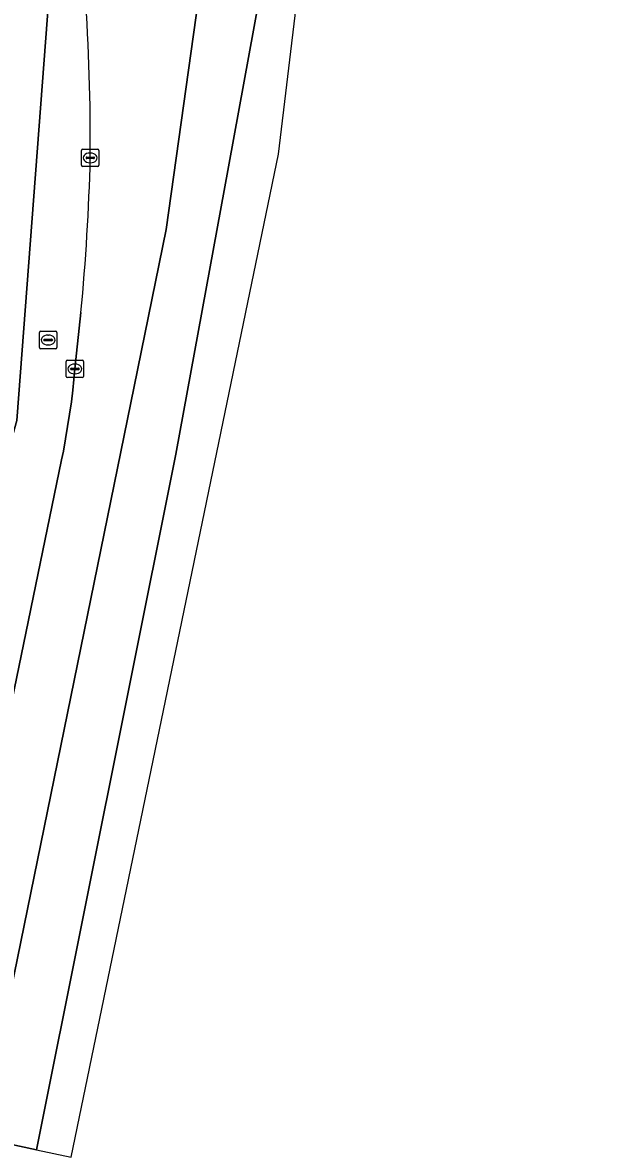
# Model space of a CAD drawing. Extents: x 161248 to 161848, y 384871 to 385383.
# Drawn here: x 161812.4 to 161846.3, y 385133.8 to 385198.5 of the extents above; entities that cross this region are included whole.
import ezdxf

# ---------------------------------------------------------------- set-up
doc = ezdxf.new("R2010")
doc.units = 0
for name, color, linetype in [('IMGEO_Berm_open', 7, 'Continuous'), ('IMGEO_Fietspad_open', 7, 'Continuous'), ('IMGEO_Kolk', 7, 'Continuous'), ('IMGEO_Rijbaan_regionaal_gesloten', 7, 'Continuous'), ('IMGEO_Rioolput', 7, 'Continuous')]:
    doc.layers.add(name, color=color, linetype=linetype)

msp = doc.modelspace()

# ---------------------------------------------------------------- linework, layer by layer
at = {"layer": 'IMGEO_Berm_open'}
msp.add_lwpolyline([(161806.751, 385311.045), (161806.814, 385309.979), (161813.652, 385212.427), (161814.159, 385203.908), (161812.029, 385175.625), (161806.85, 385157.128), (161811.067, 385156.299), (161814.594, 385173.374), (161814.649, 385173.627), (161814.701, 385173.881), (161815.159, 385176.71), (161815.233, 385177.375), (161815.355, 385178.591), (161815.704, 385181.821)], dxfattribs=at)
for centre, radius, start, end in [((161695.35, 385191.661), 120.89, 359.54063, 4.03655), ((161688.246, 385193.916), 128.031, 354.57912, 358.55696)]:
    msp.add_arc(centre, radius, start, end, dxfattribs=at)
at = {"layer": 'IMGEO_Fietspad_open'}
msp.add_lwpolyline([(161806.85, 385157.128), (161812.029, 385175.625), (161814.159, 385203.908), (161813.652, 385212.427), (161806.814, 385309.979), (161806.751, 385311.045)], dxfattribs=at)
at = {"layer": 'IMGEO_Kolk'}
for p, q in [((161815.733, 385190.266), (161815.733, 385191.118)), ((161815.808, 385191.192), (161816.66, 385191.192)), ((161816.221, 385190.972), (161816.246, 385190.972)), ((161816.734, 385191.118), (161816.734, 385190.266)), ((161816.66, 385190.192), (161815.808, 385190.192)), ((161815.992, 385190.686), (161815.992, 385190.698)), ((161816.43, 385190.649), (161816.032, 385190.649)), ((161816.035, 385190.735), (161816.433, 385190.735)), ((161816.244, 385190.412), (161816.219, 385190.412)), ((161816.476, 385190.698), (161816.476, 385190.686)), ((161814.852, 385178.165), (161814.852, 385179.017)), ((161814.927, 385179.091), (161815.779, 385179.091)), ((161815.111, 385178.585), (161815.111, 385178.597)), ((161815.549, 385178.548), (161815.151, 385178.548)), ((161815.154, 385178.634), (161815.552, 385178.634)), ((161815.34, 385178.871), (161815.365, 385178.871)), ((161815.595, 385178.597), (161815.595, 385178.585)), ((161815.853, 385179.017), (161815.853, 385178.165)), ((161815.779, 385178.091), (161814.927, 385178.091)), ((161815.363, 385178.311), (161815.338, 385178.311))]:
    msp.add_line(p, q, dxfattribs=at)
for points in [[(161815.733, 385190.266), (161815.733, 385191.118)], [(161815.808, 385191.192), (161816.66, 385191.192)], [(161816.734, 385191.118), (161816.734, 385190.266)], [(161816.66, 385190.192), (161815.808, 385190.192)], [(161814.852, 385178.165), (161814.852, 385179.017)], [(161814.927, 385179.091), (161815.779, 385179.091)], [(161815.853, 385179.017), (161815.853, 385178.165)], [(161815.779, 385178.091), (161814.927, 385178.091)]]:
    msp.add_lwpolyline(points, dxfattribs=at)
for centre, radius, start, end in [((161815.81, 385191.116), 0.0765, 91.55205, 178.44795), ((161815.81, 385191.116), 0.0765, 91.55205, 178.44795), ((161816.658, 385191.116), 0.0765, 1.55205, 88.44795), ((161816.658, 385191.116), 0.0765, 1.55205, 88.44795), ((161815.81, 385190.268), 0.0765, 181.55205, 268.44795), ((161815.81, 385190.268), 0.0765, 181.55205, 268.44795), ((161816.032, 385190.695), 0.0403, 85.87752, 175.75265), ((161816.029, 385190.685), 0.0366, 178.93798, 274.71019), ((161816.433, 385190.692), 0.043, 264.86636, 352.45326), ((161816.437, 385190.697), 0.0386, 1.73085, 96.63898), ((161816.658, 385190.268), 0.0765, 271.55205, 358.44795), ((161816.658, 385190.268), 0.0765, 271.55205, 358.44795), ((161814.929, 385179.015), 0.0765, 91.55205, 178.44795), ((161814.929, 385179.015), 0.0765, 91.55205, 178.44795), ((161815.151, 385178.594), 0.0403, 85.87752, 175.75265), ((161815.148, 385178.584), 0.0366, 178.93798, 274.71019), ((161815.552, 385178.591), 0.043, 264.86636, 352.45326), ((161815.556, 385178.596), 0.0386, 1.73085, 96.63898), ((161815.777, 385179.015), 0.0765, 1.55205, 88.44795), ((161815.777, 385179.015), 0.0765, 1.55205, 88.44795), ((161814.929, 385178.167), 0.0765, 181.55205, 268.44795), ((161814.929, 385178.167), 0.0765, 181.55205, 268.44795), ((161815.777, 385178.167), 0.0765, 271.55205, 358.44795), ((161815.777, 385178.167), 0.0765, 271.55205, 358.44795)]:
    msp.add_arc(centre, radius, start, end, dxfattribs=at)
for centre, major_axis, ratio, start_param, end_param in [((161816.22, 385190.692), (-0.387, 0.002), 0.722429, 4.712389, 7.853982), ((161816.245, 385190.692), (-0.39, 0.002), 0.717154, 1.570796, 4.712389), ((161815.339, 385178.591), (-0.387, 0.002), 0.722429, 4.712389, 7.853982), ((161815.364, 385178.591), (-0.39, 0.002), 0.717154, 1.570796, 4.712389)]:
    msp.add_ellipse(centre, major_axis=major_axis, ratio=ratio, start_param=start_param, end_param=end_param, dxfattribs=at)
at = {"layer": 'IMGEO_Rijbaan_regionaal_gesloten'}
msp.add_lwpolyline([(161844.731, 385383.258), (161843.005, 385383.208), (161841.331, 385358.305), (161840.149, 385339.983), (161835.302, 385275.534), (161832.26, 385245.433), (161832.129, 385244.136), (161827.354, 385207.649), (161824.158, 385190.185), (161821.142, 385173.699), (161813.159, 385133.822), (161815.133, 385133.402), (161827.022, 385190.904), (161841.361, 385310.203), (161843.332, 385339.452), (161844.588, 385358.474), (161846.294, 385383.303)], close=True, dxfattribs=at)
for points in [[(161822.732, 385201.882), (161820.587, 385186.576), (161818.751, 385177.591), (161809.946, 385134.506), (161813.159, 385133.822), (161821.142, 385173.699), (161824.158, 385190.185), (161827.354, 385207.649)], [(161815.704, 385181.821), (161815.355, 385178.591), (161815.233, 385177.375), (161815.159, 385176.71), (161814.701, 385173.881), (161814.649, 385173.627), (161814.594, 385173.374), (161811.067, 385156.299), (161806.58, 385135.222), (161809.946, 385134.506), (161818.751, 385177.591), (161820.587, 385186.576), (161822.732, 385201.882)], [(161813.159, 385133.822), (161809.946, 385134.506), (161793.704, 385059.008), (161773.316, 384964.489), (161764.784, 384924.774), (161758.394, 384899.613)]]:
    msp.add_lwpolyline(points, dxfattribs=at)
for centre, radius, start, end in [((161695.35, 385191.661), 120.89, 359.54063, 4.03655), ((161688.246, 385193.916), 128.031, 354.57912, 358.55696)]:
    msp.add_arc(centre, radius, start, end, dxfattribs=at)
at = {"layer": 'IMGEO_Rioolput'}
for p, q in [((161813.319, 385179.824), (161813.319, 385180.676)), ((161813.394, 385180.75), (161814.246, 385180.75)), ((161813.807, 385180.53), (161813.832, 385180.53)), ((161814.32, 385180.676), (161814.32, 385179.824)), ((161813.578, 385180.244), (161813.578, 385180.256)), ((161814.016, 385180.207), (161813.618, 385180.207)), ((161813.621, 385180.293), (161814.019, 385180.293)), ((161813.83, 385179.97), (161813.805, 385179.97)), ((161814.062, 385180.256), (161814.062, 385180.244)), ((161814.246, 385179.75), (161813.394, 385179.75))]:
    msp.add_line(p, q, dxfattribs=at)
for points in [[(161813.319, 385179.824), (161813.319, 385180.676)], [(161813.394, 385180.75), (161814.246, 385180.75)], [(161814.32, 385180.676), (161814.32, 385179.824)], [(161814.246, 385179.75), (161813.394, 385179.75)]]:
    msp.add_lwpolyline(points, dxfattribs=at)
for centre, radius, start, end in [((161813.396, 385180.674), 0.0765, 91.55205, 178.44795), ((161813.396, 385180.674), 0.0765, 91.55205, 178.44795), ((161814.244, 385180.674), 0.0765, 1.55205, 88.44795), ((161814.244, 385180.674), 0.0765, 1.55205, 88.44795), ((161813.618, 385180.253), 0.0403, 85.87752, 175.75265), ((161813.615, 385180.243), 0.0366, 178.93798, 274.71019), ((161814.019, 385180.25), 0.043, 264.86636, 352.45326), ((161814.023, 385180.255), 0.0386, 1.73085, 96.63898), ((161813.396, 385179.826), 0.0765, 181.55205, 268.44795), ((161813.396, 385179.826), 0.0765, 181.55205, 268.44795), ((161814.244, 385179.826), 0.0765, 271.55205, 358.44795), ((161814.244, 385179.826), 0.0765, 271.55205, 358.44795)]:
    msp.add_arc(centre, radius, start, end, dxfattribs=at)
for centre, major_axis, ratio, start_param, end_param in [((161813.806, 385180.25), (-0.387, 0.002), 0.722429, 4.712389, 7.853982), ((161813.831, 385180.25), (-0.39, 0.002), 0.717154, 1.570796, 4.712389)]:
    msp.add_ellipse(centre, major_axis=major_axis, ratio=ratio, start_param=start_param, end_param=end_param, dxfattribs=at)

doc.saveas('drawing.dxf')
